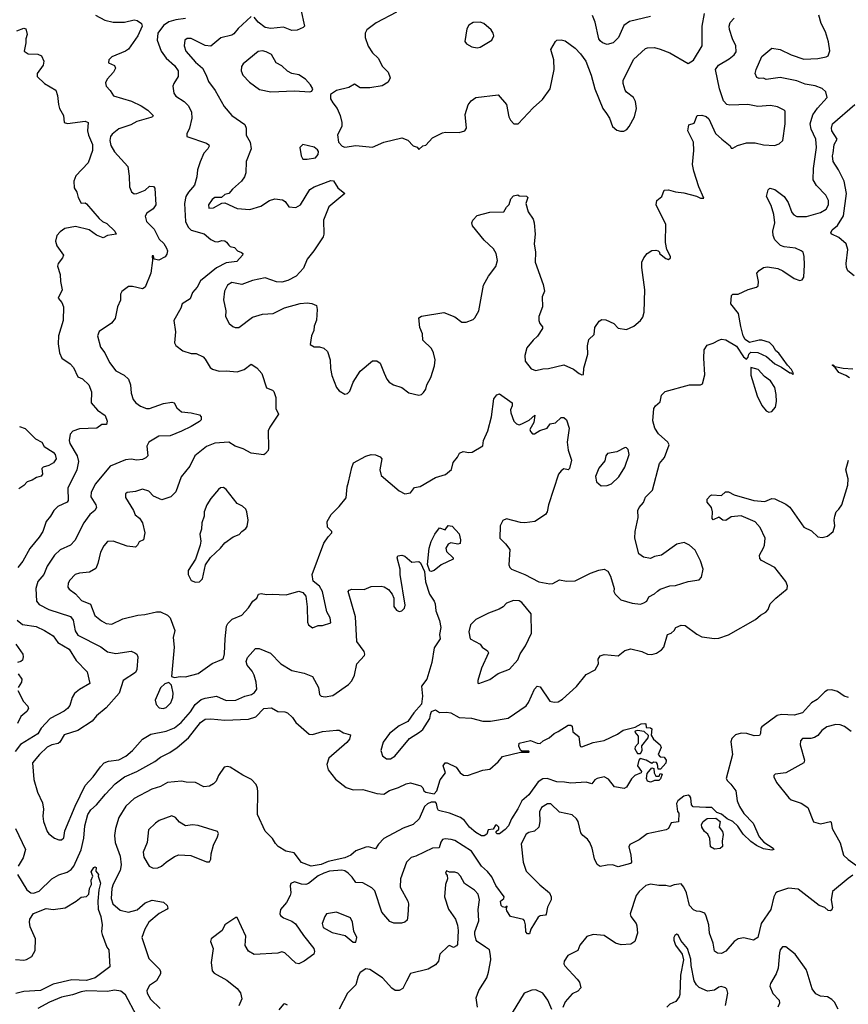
# Model space of a CAD drawing. Extents: x 2133489 to 2292442, y 756223 to 916462.
# Tile 351 of 463: x 2234306 to 2240243, y 827856 to 834912. Entities that reach past the tile are written whole.
import ezdxf

# ---------------------------------------------------------------- set-up
doc = ezdxf.new("R2010")
doc.units = 0

msp = doc.modelspace()

# ---------------------------------------------------------------- linework, layer by layer
at = {"layer": '0CON20XD'}
for points in [[(2234850, 834945), (2234915, 834907.1), (2234975, 834894), (2235055.9, 834894.1), (2235125, 834911.2), (2235147.5, 834905), (2235178.8, 834885), (2235184, 834865), (2235152.9, 834795), (2235085, 834700.8), (2235063.9, 834686.1), (2234965, 834645.7), (2234944.2, 834625), (2234941.7, 834601.7), (2234984.1, 834584.1), (2234992, 834565), (2234977.5, 834535), (2234932.5, 834485), (2234920.8, 834459.2), (2234925.8, 834435.8), (2234954.3, 834404.3), (2234977, 834367), (2235107.4, 834327.4), (2235176.2, 834295), (2235225, 834263.8), (2235261.2, 834225), (2235257.5, 834215), (2235245, 834210), (2235145, 834181.1), (2235101.5, 834158.5), (2235015, 834128.9), (2234967.7, 834092.3), (2234956.5, 834073.5), (2234952.2, 834045), (2234959.9, 834009.9), (2234984, 833964), (2235079.4, 833859.4), (2235090.4, 833790.4), (2235092.5, 833715), (2235107.3, 833677.3), (2235125, 833663.8), (2235145, 833666.2), (2235205, 833688.8), (2235235, 833718.8), (2235265, 833716.7), (2235273.3, 833705), (2235281.2, 833585), (2235262, 833555), (2235216, 833525), (2235204.3, 833504.3), (2235214.3, 833465), (2235269.8, 833409.8), (2235305, 833338.6), (2235337.8, 833307.8), (2235358, 833275), (2235366, 833255), (2235359.7, 833230.3), (2235347.3, 833212.7), (2235302.3, 833187.7), (2235270, 833195), (2235265, 833220), (2235255, 833220), (2235257, 833187), (2235245.8, 833095), (2235205.4, 832994.6), (2235185, 832983.6), (2235115, 832999.5), (2235085, 832998.5), (2235037.3, 832962.7), (2235028, 832945), (2235027.2, 832902.8), (2235006, 832855), (2234990.7, 832769.3), (2234963.9, 832736.1), (2234875, 832676.2), (2234864.3, 832645.7), (2234884.2, 832565), (2234916, 832525), (2234949.2, 832455), (2234995, 832396.2), (2235054, 832365), (2235084.6, 832334.6), (2235100, 832295), (2235105.5, 832235), (2235119.8, 832189.8), (2235136.9, 832166.9), (2235171.8, 832141.8), (2235215, 832125.6), (2235235, 832124.5), (2235335, 832160), (2235395, 832171.2), (2235412.5, 832165), (2235431.2, 832131.2), (2235465, 832100.8), (2235535, 832094), (2235595, 832080.6), (2235606.8, 832066.8), (2235605.3, 832045), (2235595, 832032.8), (2235535, 831997.1), (2235465, 831963.1), (2235385, 831930), (2235303.4, 831926.6), (2235230, 831885), (2235215.6, 831855), (2235224, 831786), (2235208.9, 831771.1), (2235185, 831760.6), (2235145, 831754.4), (2235105, 831761.1), (2235065, 831756.9), (2234955, 831711.4), (2234848.9, 831585), (2234818.1, 831525), (2234815, 831493.3), (2234852.2, 831435), (2234855.6, 831415), (2234844.6, 831395.4), (2234808.1, 831365), (2234789.8, 831340.2), (2234764.7, 831305.3), (2234700.6, 831179.4), (2234669.2, 831145), (2234595, 831113.1), (2234555.6, 831075), (2234501.8, 830995), (2234477.5, 830935), (2234434.7, 830885.3), (2234420.8, 830835), (2234426.4, 830745), (2234445, 830720.9), (2234514.3, 830684.3), (2234669.2, 830635), (2234688.3, 830608.3), (2234702.2, 830532.2), (2234721.6, 830501.6), (2234888.3, 830418.3), (2234935, 830381.1), (2234995, 830370), (2235105, 830387.1), (2235131.2, 830375), (2235144.1, 830364.1), (2235151.2, 830345), (2235145.8, 830255.8), (2235135, 830234.2), (2235047.8, 830175), (2235019.1, 830085), (2234925, 829980.8), (2234856.9, 829923.1), (2234824.3, 829885), (2234721.7, 829818.3), (2234625, 829787.1), (2234594.2, 829735), (2234581.2, 829725), (2234535, 829714.7), (2234502.3, 829697.7), (2234446.4, 829645), (2234396.9, 829585), (2234406.2, 829466.2), (2234432.9, 829375), (2234469.4, 829299.4), (2234475.6, 829255), (2234471.4, 829205), (2234475.6, 829165.6), (2234501.4, 829095), (2234515, 829077.5), (2234555, 829047.1), (2234585, 829034.2), (2234605, 829034), (2234621.7, 829048.3), (2234628.8, 829098.8), (2234703.8, 829275), (2234775.8, 829424.2), (2234832.7, 829485), (2234885, 829557.5), (2234912, 829585), (2234941.9, 829598.1), (2235015, 829608.2), (2235066, 829634), (2235114.3, 829675), (2235185, 829755.7), (2235245, 829792.5), (2235355, 829813.9), (2235415, 829836.4), (2235463.7, 829876.3), (2235528.8, 829951.2), (2235563.9, 830005), (2235605, 830039.3), (2235635, 830050), (2235715, 830063.3), (2235785, 830033.8), (2235854.1, 830034.1), (2235918.8, 830065), (2235967.5, 830075), (2235989.4, 830090.6), (2236005, 830114), (2236000.3, 830165), (2235985.2, 830215.2), (2235971.9, 830241.9), (2235935.5, 830285), (2235928.1, 830311.9), (2235938.3, 830341.7), (2235995, 830406), (2236022.5, 830405), (2236102.8, 830372.8), (2236176.1, 830296.1), (2236255, 830246.9), (2236345, 830229.2), (2236404.4, 830204.4), (2236445.8, 830125), (2236453.3, 830075), (2236465, 830063.8), (2236495, 830058), (2236550.2, 830069.8), (2236661.7, 830148.3), (2236685, 830173.1), (2236704.8, 830215.2), (2236721.3, 830295), (2236776.7, 830355), (2236779.5, 830365), (2236774.6, 830385), (2236721.3, 830455)], [(2235804.4, 833295), (2235815, 833285.8), (2235845, 833278), (2235866.7, 833255), (2235895, 833244.2), (2235904.2, 833235), (2235903.1, 833225), (2235861.7, 833178.3), (2235785, 833169.7), (2235715, 833133.6), (2235600.9, 833039.1), (2235577.1, 832995), (2235544.5, 832955.5), (2235528.3, 832911.7), (2235470, 832875), (2235460, 832845), (2235409.2, 832755), (2235421.9, 832675), (2235414.3, 832595), (2235425.7, 832575.7), (2235475, 832538.6), (2235535, 832520), (2235569.7, 832519.7), (2235620, 832495), (2235635, 832480), (2235669.7, 832419.7), (2235687.5, 832407.5), (2235735, 832392.7), (2235785, 832396), (2235865, 832387.3), (2235914.4, 832405.6), (2235965, 832442.5), (2236005, 832416.7), (2236041.2, 832375), (2236073.9, 832273.9), (2236117, 832257), (2236127, 832247), (2236140, 832205), (2236141.2, 832125), (2236160, 832085), (2236097.9, 831992.1), (2236087.1, 831965), (2236089.5, 831840.5), (2236085.7, 831824.3), (2236067.7, 831802.3), (2236055, 831793.3), (2235964.2, 831804.2), (2235906.8, 831836.8), (2235850, 831855), (2235805, 831883.8), (2235705, 831877.5), (2235645, 831852.5), (2235560, 831785), (2235525, 831712.5), (2235462.9, 831635), (2235425, 831528.8), (2235388.3, 831491.7), (2235325, 831471.2), (2235265, 831496), (2235232.2, 831532.2), (2235185, 831547.5), (2235135, 831531.4), (2235075, 831523.8), (2235063.3, 831515), (2235065, 831487.5), (2235122, 831395), (2235133, 831363), (2235165, 831340), (2235186.2, 831305), (2235202.5, 831235), (2235192.5, 831185), (2235160.7, 831169.3), (2235150, 831145), (2235135, 831132.5), (2235075, 831140), (2234975, 831174.2), (2234935, 831171.2), (2234908.5, 831141.5), (2234885, 831096.2), (2234866.2, 831013.8), (2234850.6, 830979.4), (2234805, 830951.9), (2234733.7, 830946.3), (2234704, 830935), (2234664.4, 830895), (2234654.2, 830874.2), (2234651.4, 830845), (2234660.2, 830830.2), (2234705, 830797.8), (2234749, 830749), (2234812.7, 830722.7), (2234845, 830642.9), (2234892.9, 830602.9), (2234925, 830585.4), (2234965, 830580.4), (2235045, 830616.9), (2235152.5, 830645), (2235201.3, 830648.7), (2235285, 830668.6), (2235315, 830668.1), (2235365, 830644.2), (2235384.2, 830625), (2235416.7, 830535), (2235406.4, 830485), (2235412.3, 830415), (2235393.3, 830205), (2235415, 830196.7), (2235456.1, 830203.9), (2235495, 830202.5), (2235583.6, 830226.4), (2235685, 830297.1), (2235755, 830326), (2235765, 830336.7), (2235773.6, 830366.4), (2235777.6, 830475), (2235787.9, 830565), (2235797.5, 830585), (2235827.5, 830615), (2235898, 830645), (2235945, 830696.2), (2235976.4, 830743.6), (2236005.8, 830765), (2236017.5, 830795), (2236035, 830800), (2236075, 830792.5), (2236115, 830794.5), (2236215, 830791.1), (2236305, 830815.8), (2236335, 830806), (2236355, 830780), (2236365.6, 830705), (2236368.6, 830595), (2236376.2, 830575), (2236405, 830553.3), (2236445, 830571.2), (2236475, 830571.2), (2236535, 830590), (2236530.8, 830625), (2236507.1, 830667.1), (2236476, 830815), (2236455, 830851.4), (2236408.3, 830888.3), (2236401.5, 830935), (2236485, 831161.2), (2236515, 831206.7), (2236542.5, 831235), (2236542.5, 831245), (2236512.5, 831275), (2236508.8, 831315), (2236536.7, 831365), (2236595, 831423.3), (2236644, 831485), (2236651.9, 831565), (2236661.8, 831598.2), (2236685, 831702.5), (2236698.8, 831735), (2236785.8, 831784.2), (2236825, 831796.2), (2236855, 831793.3), (2236888.3, 831778.3), (2236900, 831765), (2236886, 831685), (2236896.2, 831645), (2237024.4, 831534.4), (2237065, 831514), (2237105, 831520), (2237135, 831558.8), (2237175, 831565.7), (2237285, 831631.2), (2237357.7, 831652.3), (2237400.7, 831689.3), (2237412.1, 831737.9), (2237444.1, 831775.9), (2237456.7, 831805), (2237482.7, 831817.3), (2237525, 831810), (2237547.2, 831812.8), (2237625, 831857.5), (2237630, 831895), (2237659.2, 831965), (2237686.4, 832065), (2237702.5, 832195), (2237725, 832224.2), (2237745, 832230), (2237833.8, 832165), (2237834, 832145), (2237822.5, 832115), (2237825.7, 832095), (2237847.1, 832035), (2237865, 832014.3), (2237885, 832008.6), (2237905, 832014.3), (2237957.1, 832042.9), (2237997, 832077), (2237990, 832025), (2237962.5, 831975), (2237965, 831960), (2237980, 831945), (2237995, 831943.8), (2238033.1, 831966.9), (2238085.7, 831984.3), (2238107.5, 832015), (2238145, 832023.8), (2238185, 832060), (2238205, 832060), (2238223.3, 832045), (2238243.8, 831985), (2238229.4, 831885), (2238235.7, 831825.7), (2238259.2, 831755), (2238246.2, 831695), (2238235, 831686.7), (2238205, 831692), (2238185, 831678.8), (2238166.2, 831655), (2238094.3, 831435), (2238085.7, 831385), (2238073.8, 831365), (2237997.5, 831315), (2237925, 831306.9), (2237895, 831309.4), (2237795, 831334), (2237767.3, 831322.7), (2237749.2, 831285), (2237746.7, 831195), (2237786.4, 831156.4), (2237816.9, 831115), (2237810.5, 831005), (2237816.9, 830985), (2237830.8, 830975), (2237925.9, 830935.9), (2238025, 830884.2), (2238105, 830868.6), (2238125, 830871.4), (2238175, 830897.5), (2238225, 830889.2), (2238285, 830891.4), (2238395, 830944.3), (2238455, 830966), (2238495, 830973.3), (2238519.5, 830959.5), (2238538.8, 830925), (2238566.2, 830835), (2238563.8, 830815), (2238573.8, 830795), (2238613.9, 830753.9), (2238695, 830730), (2238755, 830724), (2238777.9, 830732.1), (2238798.8, 830745), (2238815, 830776.2), (2238855, 830798), (2238875, 830816.2), (2238895, 830831.2), (2238964.4, 830855.6), (2239005, 830857.5), (2239095, 830885.6), (2239175, 830897.5), (2239192.5, 830917.5), (2239202.9, 830975), (2239185, 831033.8), (2239145, 831110), (2239105, 831146.7), (2239067.5, 831165), (2239015, 831154.2), (2238903.8, 831075), (2238855.5, 831064.5), (2238825, 831050), (2238775, 831061.1), (2238743.5, 831085), (2238712.7, 831195), (2238716.5, 831245), (2238738.1, 831345), (2238735.5, 831395), (2238745, 831415.8), (2238775, 831451.2), (2238791.1, 831488.9), (2238839.5, 831540.5), (2238890.7, 831730.7), (2238925.6, 831775), (2238958.6, 831865), (2238950.8, 831885), (2238884.2, 831945), (2238856, 831985), (2238842.3, 832037.7), (2238850, 832125), (2238862.5, 832145), (2238896.1, 832173.9), (2238905, 832220), (2238932.3, 832247.7), (2239105, 832294.4), (2239183.9, 832296.1), (2239197.5, 832302.5), (2239214.2, 832365.8), (2239207.1, 832485), (2239211.2, 832545), (2239231.2, 832578.8), (2239275, 832593.8), (2239315, 832616.2), (2239335, 832621.2), (2239365, 832618), (2239442, 832572), (2239492.5, 832495), (2239515, 832480), (2239527, 832493), (2239530, 832515), (2239545, 832530), (2239595, 832526.7), (2239658.3, 832498.3), (2239717.5, 832445), (2239765, 832422.5), (2239825, 832380), (2239835, 832380), (2239845, 832370), (2239850, 832375), (2239837.5, 832405), (2239807, 832437), (2239745, 832522.5), (2239725, 832537.5), (2239705, 832572.5), (2239678.3, 832598.3), (2239625, 832616.2), (2239605, 832616.2), (2239535, 832597.5), (2239505, 832620), (2239490, 832645), (2239472.2, 832712.2), (2239457.1, 832805), (2239400.8, 832875), (2239405.9, 832934.1), (2239415, 832943.8), (2239455, 832944.6), (2239525, 832977.5), (2239585, 832994), (2239596.7, 833005), (2239599.2, 833035), (2239588, 833095), (2239603.8, 833115), (2239636.2, 833136.2), (2239665, 833140.8), (2239738.3, 833128.3), (2239775, 833112.9), (2239855, 833055.8), (2239895, 833043.3), (2239913, 833047), (2239923.8, 833066.2), (2239929.4, 833155), (2239927.1, 833215), (2239919.2, 833245), (2239906.3, 833256.3), (2239863.9, 833273.9), (2239783, 833283), (2239756.7, 833293.3), (2239717.1, 833335), (2239704.2, 833365), (2239702.2, 833395), (2239716.9, 833455), (2239710.5, 833515), (2239690.8, 833580.8), (2239657.5, 833645), (2239668.3, 833691.7), (2239680, 833705), (2239717.5, 833695), (2239785, 833643.8), (2239812.7, 833602.7), (2239839.8, 833529.8), (2239853, 833513), (2239875, 833500.6), (2239945, 833500.9), (2240045, 833529.5), (2240085.3, 833554.7), (2240100.9, 833585), (2240102.2, 833615), (2240082.9, 833655), (2240015, 833724), (2239992.2, 833765), (2239994.5, 833845), (2240016.6, 833995), (2240010.3, 834055), (2239976.2, 834126.2), (2239970, 834165), (2239989.4, 834230.6), (2240023.1, 834276.9), (2240092.7, 834355), (2240082.7, 834395), (2240055, 834418.8), (2240005, 834438.2), (2239935, 834449.4), (2239875, 834472.8), (2239755, 834497.1), (2239655, 834484), (2239635, 834493.3), (2239605, 834491.2), (2239588.3, 834498.3), (2239576.7, 834525), (2239584, 834555), (2239625, 834648.8), (2239695, 834706.7), (2239755, 834698), (2239835, 834660), (2239925, 834629.1), (2240025, 834632.7), (2240085, 834644.4), (2240098, 834652), (2240111.3, 834688.7), (2240102, 834752), (2240080.5, 834825), (2240048.2, 834885), (2240032.2, 834945)], [(2235495, 834921.1), (2235425, 834911), (2235375, 834895.2), (2235335, 834869.1), (2235296.2, 834815), (2235291.3, 834765), (2235319.4, 834685), (2235355, 834636.9), (2235414.1, 834584.1), (2235440.6, 834545), (2235442.2, 834505), (2235410, 834455), (2235404, 834435), (2235410.8, 834385), (2235425, 834362.5), (2235483.3, 834325), (2235515.8, 834295), (2235537.9, 834247.9), (2235538.8, 834205), (2235523.3, 834135), (2235503.6, 834093.6), (2235503.3, 834075), (2235645, 834026.2), (2235660, 834015), (2235663.3, 834005), (2235653.8, 833985), (2235624.3, 833955), (2235598, 833892), (2235579.6, 833835), (2235575.4, 833785), (2235558.9, 833725), (2235514.4, 833675), (2235496.5, 833645), (2235487.3, 833595), (2235494.5, 833464.5), (2235512.9, 833425), (2235535, 833404.4), (2235626.7, 833376.7), (2235675, 833336.7), (2235705, 833322.2), (2235725, 833320), (2235755, 833330), (2235775, 833327.1), (2235788.5, 833318.5), (2235804.4, 833295)], [(2235965, 834934.3), (2235870.6, 834849.4), (2235840, 834810), (2235825, 834800.9), (2235748, 834782), (2235675, 834720.8), (2235635, 834725.8), (2235535, 834776.7), (2235505, 834776.9), (2235488, 834765), (2235483.3, 834725), (2235495.6, 834685), (2235565, 834608.1), (2235614.6, 834564.6), (2235643.1, 834515), (2235658, 834468), (2235705.3, 834405.3), (2235770.2, 834290.2), (2235825.3, 834225.3), (2235919.8, 834159.8), (2235929.4, 834135), (2235928.1, 834085), (2235957.1, 834035), (2235963.5, 833985), (2235929.4, 833895), (2235926.2, 833815), (2235917.5, 833785), (2235895, 833754), (2235831.7, 833698.3), (2235805, 833666.7), (2235775, 833660), (2235752, 833638), (2235705, 833637.5), (2235685, 833622), (2235658, 833585), (2235661.9, 833561.9), (2235695, 833563.1), (2235755, 833597.5), (2235775, 833600), (2235865, 833558.8), (2235955, 833552.5), (2236034.6, 833575.4), (2236095, 833615.5), (2236135, 833627.3), (2236190, 833620), (2236207.6, 833607.6), (2236235, 833570.8), (2236285, 833564.6), (2236317.9, 833585), (2236385, 833695.6), (2236415, 833714.4), (2236535, 833760), (2236555, 833755.8), (2236586.1, 833706.1), (2236636.7, 833665), (2236520.6, 833569.4), (2236483.9, 833475), (2236484.4, 833375), (2236479.4, 833355), (2236414.6, 833255.4), (2236366.2, 833195), (2236339.8, 833130.2), (2236286.9, 833073.1), (2236226.9, 833043.1), (2236185, 833031.5), (2236145, 833033.1), (2236065, 833061.9), (2235975, 833043.1), (2235896.4, 833013.6), (2235825, 833028.6), (2235795, 833010), (2235773.6, 832965), (2235765.6, 832905), (2235783.6, 832826.4), (2235781.2, 832785), (2235807.5, 832735), (2235832.5, 832712.5), (2235850, 832705), (2235875, 832705.8), (2235975, 832778.9), (2236045, 832801.9), (2236122.5, 832805), (2236202.4, 832847.6), (2236315, 832876.9), (2236365, 832882.9), (2236398.3, 832878.3), (2236433, 832863), (2236437.5, 832835), (2236431.7, 832758.3), (2236416.7, 832715), (2236413.5, 832685), (2236396.9, 832645), (2236388, 832585), (2236415, 832568), (2236455, 832567.1), (2236485, 832558.6), (2236510.8, 832535), (2236530.8, 832475), (2236533, 832413), (2236543, 832363), (2236576.4, 832276.4), (2236595, 832252.5), (2236635, 832227.5), (2236655, 832232.5), (2236670.7, 832249.3), (2236696.4, 832313.6), (2236745, 832393.3), (2236835, 832466.7), (2236865, 832467.5), (2236889.3, 832449.3), (2236918, 832378), (2236935.8, 832335.8), (2236954.4, 832314.4), (2236985, 832294), (2237045, 832276.2), (2237095, 832237.1), (2237165, 832221.2), (2237185, 832226.7), (2237199.7, 832240.3), (2237216.8, 832263.2), (2237224.4, 832295), (2237251.4, 832348.6), (2237278.2, 832431.8), (2237282.1, 832475), (2237270.5, 832525), (2237256.2, 832556.2), (2237195.7, 832615), (2237191.1, 832661.1), (2237172.5, 832705), (2237166.7, 832775), (2237183.9, 832786.1), (2237345, 832813.3), (2237423.4, 832783.4), (2237475, 832742.9), (2237505, 832743.8), (2237555, 832764.2), (2237567.1, 832775), (2237595.9, 832825.9), (2237629.8, 833010.2), (2237665, 833074), (2237716.5, 833143.5), (2237730.8, 833185), (2237720.8, 833235), (2237700.3, 833270.3), (2237635, 833332.5), (2237551.2, 833435), (2237546.7, 833455), (2237553.3, 833475), (2237585, 833507.5), (2237675, 833532.5), (2237776.1, 833533.9), (2237795, 833567.5), (2237813.6, 833586.4), (2237825, 833627.5), (2237845, 833650), (2237875, 833657.5), (2237885, 833650), (2237937, 833647), (2237947, 833637), (2237932.5, 833595), (2237948.8, 833535), (2237985, 833481.2), (2237992.2, 833455), (2237998.6, 833375), (2237993.3, 833305), (2238002.5, 833245), (2238000, 833175), (2238057.5, 833015), (2238066, 832965), (2238050.8, 832925), (2238052, 832855), (2238026.7, 832785), (2238026.7, 832755), (2238033.3, 832735), (2238051.7, 832711.7), (2238051.7, 832698.3), (2238015.7, 832644.3), (2237985, 832616.2), (2237940, 832560), (2237924.3, 832505), (2237927.5, 832465), (2237969.7, 832409.7), (2238005, 832398.6), (2238055, 832410.6), (2238095, 832411.4), (2238205, 832438), (2238275, 832406.7), (2238315, 832376.7), (2238335, 832367.5), (2238345, 832370), (2238348.8, 832415), (2238378, 832515), (2238374.1, 832574.1), (2238385, 832620), (2238422.5, 832655), (2238426.7, 832705), (2238458.3, 832751.7), (2238477, 832763), (2238505, 832760), (2238562.5, 832735), (2238595, 832702), (2238655, 832692), (2238706.2, 832715), (2238753.3, 832755), (2238771.2, 832778.8), (2238780, 832815), (2238785.7, 832975), (2238763.8, 833135), (2238763.6, 833173.6), (2238777.5, 833205), (2238802.5, 833235), (2238835, 833257.5), (2238865, 833260), (2238880, 833255), (2238890, 833245), (2238890, 833235), (2238935, 833200), (2238955, 833192.5), (2238970, 833205), (2238970, 833215), (2238942.5, 833265), (2238933.3, 833315), (2238935.7, 833445), (2238866.7, 833585), (2238872.5, 833615), (2238907.5, 833645), (2238925, 833690), (2238955, 833692.5), (2239005, 833678.8), (2239065, 833671.2), (2239155, 833646.7), (2239185, 833632.5), (2239207.5, 833632.5), (2239172.7, 833712.7), (2239135.6, 833825), (2239127.8, 833875), (2239136.5, 833975), (2239133.3, 834035), (2239093.3, 834115), (2239101.7, 834158.3), (2239139.3, 834170.7), (2239160, 834225), (2239193.6, 834226.4), (2239225, 834217.5), (2239245, 834200), (2239291.4, 834095), (2239336.5, 834056.5), (2239397.7, 834007.7), (2239405, 833990), (2239415, 833990), (2239449.1, 834010.9), (2239515, 834030), (2239575, 834029.5), (2239635.6, 834014.4), (2239715, 834010), (2239748.3, 834021.7), (2239774, 834045), (2239792, 834165), (2239791.2, 834255), (2239784.1, 834264.1), (2239735, 834288), (2239685, 834295.6), (2239595, 834288.5), (2239523.6, 834303.6), (2239395, 834298.2), (2239373.1, 834305), (2239350.1, 834330.1), (2239320.8, 834415), (2239291.2, 834555), (2239313.1, 834586.9), (2239389.7, 834630.3), (2239425, 834660), (2239438.8, 834681.2), (2239437.9, 834725), (2239413.3, 834775), (2239391.3, 834841.3), (2239388.9, 834865), (2239397.6, 834892.4), (2239425, 834921.5)], [(2236321.2, 834985), (2236346, 834865), (2236336.7, 834855), (2236293.6, 834836.4), (2236255, 834834.4), (2236195, 834858.2), (2236105, 834849.6), (2236065, 834856.2), (2236015, 834893.5), (2235985, 834929.4)], [(2237006.2, 834965), (2236860.6, 834889.4), (2236792.1, 834837.9), (2236782.5, 834815), (2236782.5, 834785), (2236802, 834722), (2236833, 834673), (2236874, 834635), (2236905, 834576.7), (2236945.8, 834535.8), (2236960, 834495), (2236946.7, 834465), (2236902.7, 834437.3), (2236815, 834422.9), (2236745, 834424.2), (2236705, 834448.8), (2236665, 834426), (2236575, 834403.8), (2236533.3, 834375), (2236533.8, 834345), (2236548.8, 834315), (2236580, 834275), (2236601.2, 834225), (2236613.8, 834175), (2236613.8, 834145), (2236584.1, 834085.9), (2236591.2, 834035), (2236615.9, 834005.9), (2236635, 833998.8), (2236715, 834009.5), (2236835, 833998.6), (2236915, 834034), (2237045, 834064), (2237087.2, 834047.2), (2237125, 834007.5), (2237155, 833997.5), (2237165, 833982.5), (2237195, 834006.7), (2237215, 834013.3), (2237265, 834065.8), (2237335, 834100), (2237356.1, 834106.1), (2237455, 834103.8), (2237496.2, 834115), (2237507.1, 834135), (2237497.8, 834232.2), (2237519.7, 834300.3), (2237540.3, 834329.7), (2237575, 834354), (2237735, 834373.3), (2237794.2, 834304.2), (2237811.1, 834215), (2237822, 834192), (2237847.5, 834165), (2237876.7, 834165), (2237985, 834279.2), (2238051.4, 834338.6), (2238108, 834415), (2238135.6, 834555), (2238133, 834623), (2238110.9, 834699.1), (2238144.1, 834755.9), (2238155.9, 834764.1), (2238185, 834768), (2238215, 834760), (2238285, 834706.7), (2238325, 834666.7), (2238363.8, 834615), (2238402, 834515), (2238426.7, 834415), (2238483.3, 834275), (2238511.7, 834238.3), (2238531.2, 834205), (2238553.8, 834145), (2238585, 834120), (2238611.7, 834111.7), (2238635, 834113.3), (2238656.7, 834125), (2238674.1, 834145.9), (2238711.2, 834215), (2238725.8, 834275.8), (2238717.5, 834325), (2238705, 834353.8), (2238655, 834392.5), (2238645, 834406.7), (2238629.4, 834455), (2238630, 834475), (2238705, 834625.8), (2238790, 834705), (2238805, 834710.6), (2238855, 834711.4), (2238895, 834700), (2238965, 834673.3), (2239095, 834598.8), (2239135, 834622), (2239195.6, 834725), (2239195.8, 834865), (2239214, 834955)], [(2238825, 834934.6), (2238675, 834899.6), (2238635, 834869.4), (2238595.8, 834785), (2238557.5, 834745), (2238515, 834733.8), (2238482.5, 834745), (2238465, 834760), (2238456.2, 834775), (2238429.5, 834895), (2238410.9, 834940.9)], [(2234285, 834830.8), (2234335, 834851.2), (2234350, 834845), (2234360, 834805), (2234350, 834775), (2234350, 834745), (2234337.5, 834685), (2234365.8, 834665.8), (2234435, 834664), (2234462.3, 834652.3), (2234477.5, 834615), (2234474, 834585), (2234430, 834525), (2234430, 834505), (2234482.5, 834455), (2234565, 834407.5), (2234577.7, 834367.7), (2234583.1, 834303.1), (2234590.8, 834275), (2234620, 834225), (2234625, 834173.8), (2234648, 834168), (2234775, 834185.6), (2234797.5, 834175), (2234791.1, 834115), (2234797.8, 834085), (2234827.8, 834017.8), (2234826.9, 833973.1), (2234797.3, 833885), (2234707, 833793), (2234693.3, 833755), (2234695, 833707.5), (2234715.8, 833675), (2234725, 833637.5), (2234745, 833596.7), (2234775, 833598), (2234785, 833591.2), (2234875, 833486.2), (2234900, 833465), (2234930.5, 833450.5), (2234987.5, 833395), (2234996.7, 833375), (2234935, 833366.2), (2234905, 833348.8), (2234855, 833367.5), (2234803.3, 833405), (2234705, 833430.6), (2234630, 833415), (2234595, 833390.6), (2234572.7, 833365), (2234562.1, 833325), (2234570.8, 833290.8), (2234618.5, 833225), (2234613.1, 833205), (2234581.4, 833165), (2234576, 833145), (2234596.6, 833086.6), (2234599.2, 833035), (2234611.2, 832975), (2234582.5, 832915), (2234608.8, 832885), (2234620, 832855), (2234616.9, 832755), (2234584.3, 832645), (2234582.3, 832587.7), (2234590.8, 832525), (2234608.8, 832485), (2234666.7, 832445), (2234690.3, 832420.3), (2234723.4, 832353.4), (2234755, 832338), (2234800, 832295), (2234820, 832245), (2234817.5, 832165), (2234863.6, 832113.6), (2234918.8, 832075), (2234932.5, 832035), (2234928.3, 832011.7), (2234895, 832010), (2234857.5, 831985), (2234735, 831978.6), (2234687.3, 831962.7), (2234667.5, 831942.5), (2234659.6, 831895), (2234664.1, 831875), (2234718.2, 831785), (2234727.3, 831745), (2234715.3, 831685), (2234650.3, 831555), (2234652.5, 831465), (2234645, 831453.6), (2234577.9, 831422.1), (2234549.4, 831395), (2234526.6, 831353.4), (2234494.3, 831315), (2234471.1, 831245), (2234445, 831204.3), (2234377.4, 831122.6), (2234328.1, 831031.9), (2234291.9, 830985)], [(2237585, 834710), (2237605, 834713.8), (2237688.8, 834765), (2237703.8, 834795), (2237698.8, 834815), (2237685, 834840), (2237632.5, 834885), (2237605, 834894), (2237555, 834891.2), (2237525, 834871.2), (2237510.6, 834845), (2237496, 834755), (2237508.3, 834738.3), (2237545, 834718), (2237585, 834710)], [(2236385, 834394), (2236399.5, 834400.5), (2236406, 834415), (2236389.2, 834445), (2236354.2, 834484.2), (2236305, 834515.8), (2236255, 834526), (2236225, 834542), (2236185, 834580), (2236143.4, 834603.4), (2236111.2, 834661.2), (2236072.1, 834682.1), (2236045, 834688.6), (2236015, 834682.5), (2235906.2, 834595), (2235894, 834575), (2235892.5, 834545), (2235905, 834513.3), (2235953.2, 834463.2), (2236025, 834412), (2236104.2, 834394.2), (2236275, 834402.9), (2236385, 834394)], [(2240285, 833076.7), (2240240.8, 833110.8), (2240230.5, 833135), (2240227.8, 833165), (2240240, 833265), (2240227.1, 833305), (2240175, 833351.4), (2240125, 833374.3), (2240118.8, 833385), (2240128, 833405), (2240165, 833437.8), (2240209.7, 833505), (2240231.2, 833665), (2240214, 833754), (2240173.3, 833835), (2240134.5, 833895), (2240130, 833935), (2240134.1, 833955.9), (2240141.7, 834018.3), (2240163.3, 834055), (2240124.4, 834115), (2240122, 834135), (2240131.2, 834165), (2240291.4, 834305)], [(2236365, 833912.5), (2236425, 833921.2), (2236443.8, 833945), (2236446.4, 833966.4), (2236439.3, 833979.3), (2236415, 833997.5), (2236335, 834017.5), (2236312.5, 833995), (2236323.3, 833935), (2236335, 833912.5), (2236365, 833912.5)], [(2239675, 832098.8), (2239695, 832103.3), (2239720.8, 832135), (2239729.4, 832175), (2239727.1, 832225), (2239715.8, 832275), (2239685, 832323.8), (2239643.3, 832355), (2239597.5, 832405), (2239545, 832420), (2239544.2, 832365), (2239589.4, 832215), (2239625, 832146), (2239655, 832108.8), (2239675, 832098.8)], [(2240251.1, 832345), (2240225, 832362.9), (2240175, 832383.3), (2240149.3, 832419.3), (2240127.5, 832435), (2240135, 832438.8), (2240146.7, 832426.7), (2240205.5, 832415.5), (2240275, 832408.9)], [(2234305, 831997.5), (2234345, 831982.5), (2234418.8, 831908.8), (2234463.3, 831885), (2234482, 831852), (2234545, 831812), (2234560.8, 831795), (2234566, 831765), (2234547.5, 831735), (2234515, 831716.7), (2234473.9, 831706.1), (2234463.3, 831695), (2234468.8, 831655), (2234458.8, 831641.2), (2234425, 831630), (2234395, 831610.6), (2234359.2, 831600.8), (2234335, 831574.2), (2234300.3, 831549.7)], [(2238471.7, 831571.7), (2238515, 831573.3), (2238545.8, 831585), (2238599.2, 831635), (2238642.5, 831705), (2238674.2, 831795), (2238665, 831832.5), (2238653.6, 831843.6), (2238645, 831846.7), (2238585, 831815.6), (2238518.3, 831801.7), (2238506.2, 831785), (2238499.7, 831750.3), (2238455, 831698.8), (2238432.6, 831637.4), (2238439.1, 831599.1), (2238471.7, 831571.7)], [(2236721.3, 830455), (2236711.5, 830631.5), (2236658.8, 830815), (2236665.8, 830824.2), (2236685, 830830), (2236775, 830828), (2236825, 830849.2), (2236895, 830851.4), (2236916.4, 830846.4), (2236949.3, 830829.3), (2236975.8, 830795), (2236985.7, 830765.7), (2236987.5, 830707.5), (2237005, 830680), (2237025, 830671.2), (2237045, 830676.2), (2237064, 830695), (2237066.9, 830715), (2237032.2, 830935), (2237032.9, 830975), (2237010, 831055), (2237015, 831070), (2237045, 831073.3), (2237065, 831068), (2237115, 831023.3), (2237165, 831028.8), (2237178.8, 831018.8), (2237207.2, 830957.2), (2237213.4, 830883.4), (2237242, 830795), (2237276.9, 830745), (2237283.3, 830725), (2237287.5, 830675), (2237313.1, 830605), (2237322.9, 830555), (2237313.8, 830505), (2237318.8, 830475), (2237275, 830410), (2237260, 830305), (2237222.5, 830185), (2237184.4, 830135), (2237191.4, 830065), (2237185, 830007.5), (2237130, 829945), (2237087.7, 829882.3), (2237025, 829850.6), (2236954.7, 829795.3), (2236910.6, 829735), (2236894.2, 829675), (2236905.6, 829635.6), (2236934.4, 829614.4), (2236962.5, 829615), (2236995, 829633.1), (2237098.3, 829761.7), (2237171.4, 829805), (2237194.4, 829825), (2237244.4, 829905), (2237248.3, 829931.7), (2237255.6, 829954.4), (2237285, 829966.2), (2237315, 829946.2), (2237365, 829950), (2237395, 829945.4), (2237455, 829910.9), (2237544.2, 829905.8), (2237625, 829885.6), (2237680, 829885), (2237805, 829907.1), (2237934.4, 829995), (2237950.9, 830019.1), (2237994.4, 830115), (2238015, 830135.6), (2238035, 830131.2), (2238105, 830027.5), (2238135, 830020), (2238165, 830023.8), (2238195, 830042.3), (2238295, 830133.3), (2238365, 830220), (2238428.3, 830251.7), (2238453.8, 830295), (2238451.7, 830328.3), (2238465, 830352.5), (2238495, 830363.3), (2238595, 830352.5), (2238641.7, 830391.7), (2238685, 830404), (2238765, 830382.9), (2238805.5, 830365.5), (2238836.4, 830363.6), (2238868.9, 830371.1), (2238905.8, 830395), (2238921.4, 830415), (2238947.5, 830505), (2238975, 830516.2), (2238995.9, 830534.1), (2239007.5, 830555), (2239045, 830573.8), (2239075, 830570), (2239157.8, 830507.8), (2239195, 830490), (2239285, 830476.9), (2239315, 830480), (2239385.4, 830504.6), (2239577.4, 830612.6), (2239615, 830644.2), (2239653.3, 830665), (2239668.8, 830685), (2239682.5, 830725), (2239723, 830767), (2239805, 830832.5), (2239807.5, 830855), (2239796.7, 830885), (2239716.2, 830985), (2239622.5, 831035), (2239609.3, 831049.3), (2239607.5, 831075), (2239635, 831127.5), (2239643.3, 831145), (2239646.7, 831195), (2239612.3, 831272.3), (2239575, 831313.8), (2239475, 831356.2), (2239405, 831348.8), (2239365, 831322), (2239344.1, 831324.1), (2239315, 831346.7), (2239275, 831327.5), (2239267, 831337), (2239270, 831385), (2239263.3, 831415), (2239232.5, 831455), (2239232.5, 831475), (2239255, 831502.5), (2239265, 831507.5), (2239335, 831502.5), (2239362.5, 831527.5), (2239385, 831527.5), (2239426.2, 831506.2), (2239566.7, 831466.7), (2239645, 831459.2), (2239695, 831480), (2239717.3, 831477.3), (2239795, 831440.8), (2239825, 831419.2), (2239924.6, 831274.6), (2239978.9, 831248.9), (2240025, 831206.9), (2240055, 831200), (2240095, 831210), (2240135.7, 831245), (2240147.5, 831285), (2240142, 831325), (2240145.8, 831355), (2240157.1, 831385), (2240175.6, 831405), (2240197.5, 831435), (2240239.5, 831575), (2240241.7, 831621.7), (2240225.5, 831685), (2240245.8, 831755)], [(2235565, 830881.2), (2235595, 830882.5), (2235616.7, 830905), (2235636.7, 831005), (2235672.3, 831057.7), (2235743.8, 831125), (2235775, 831163.3), (2235834.3, 831205.7), (2235877.3, 831222.7), (2235896.7, 831245), (2235925.7, 831264.3), (2235935, 831280), (2235943.3, 831325), (2235933.8, 831385), (2235925, 831403.3), (2235903.3, 831425), (2235863.3, 831445), (2235785, 831543.8), (2235765, 831558.8), (2235745, 831556.2), (2235731.2, 831545), (2235675, 831480), (2235647.5, 831435), (2235628, 831385), (2235628, 831355), (2235610.8, 831305), (2235608.3, 831261.7), (2235596.7, 831225), (2235603.3, 831175), (2235598.8, 831145), (2235566.2, 831045), (2235513.3, 830965), (2235513.8, 830935), (2235535, 830893.3), (2235565, 830881.2)], [(2237255, 830956.9), (2237245, 830960.8), (2237226.9, 831006.9), (2237240.9, 831125), (2237255, 831173.3), (2237281.4, 831225), (2237315, 831270), (2237355, 831256.7), (2237375, 831287.5), (2237405, 831283.3), (2237455, 831227.5), (2237463.3, 831185), (2237461.7, 831158.3), (2237445, 831152.5), (2237395, 831162), (2237375, 831154), (2237360, 831125), (2237365, 831100), (2237412.5, 831055), (2237412.5, 831045), (2237325, 831004.4), (2237275, 830963.3), (2237255, 830956.9)], [(2237595, 830153.8), (2237675, 830182.9), (2237735, 830227.1), (2237815, 830258), (2237875.4, 830324.6), (2237892.7, 830367.3), (2237930, 830425), (2237974.2, 830515), (2237972, 830655), (2237904.1, 830734.1), (2237885, 830746), (2237845, 830750), (2237795, 830731.2), (2237770, 830705), (2237742.4, 830687.6), (2237665, 830658.6), (2237575, 830612.9), (2237535, 830576), (2237523.1, 830525), (2237533.8, 830475), (2237605.8, 830435.8), (2237620, 830415), (2237658.3, 830388.3), (2237664, 830375), (2237615.6, 830265), (2237588.8, 830175), (2237587.5, 830157.5), (2237595, 830153.8)], [(2234287.4, 830607.4), (2234325, 830576.9), (2234423.2, 830563.2), (2234483.1, 830535), (2234545, 830495.6), (2234579.5, 830449.5), (2234661.1, 830401.1), (2234709.5, 830319.5), (2234789.3, 830239.3), (2234808.8, 830155), (2234735, 830111.9), (2234697.6, 830082.4), (2234682.5, 830055), (2234665, 829998), (2234647.1, 829975), (2234623.3, 829956.7), (2234524.5, 829905), (2234459.5, 829835), (2234435, 829794.5), (2234312.4, 829717.6), (2234273.6, 829666.4)], [(2234277.6, 830437.6), (2234328, 830365), (2234331.2, 830345), (2234325, 830322.5), (2234315, 830312.5), (2234290, 830305)], [(2234293.8, 830225), (2234321.2, 830185), (2234318.8, 830165), (2234295.8, 830125)], [(2235334.2, 829975.8), (2235355, 829982.9), (2235389.4, 830015), (2235403.3, 830055), (2235404.4, 830085), (2235393.8, 830143.8), (2235375, 830162.5), (2235345, 830151.2), (2235315, 830123.8), (2235276.9, 830035), (2235284.4, 830005), (2235305, 829981.4), (2235334.2, 829975.8)], [(2234291.2, 830105), (2234332, 830025), (2234363.4, 829993.4), (2234369.4, 829975), (2234356.9, 829955), (2234315, 829918), (2234290.9, 829869.1)], [(2240245, 830053.3), (2240215, 830063.5), (2240165, 830096.2), (2240125, 830108.8), (2240095, 830106.8), (2240075, 830095.4), (2240020.5, 830039.5), (2239980, 830015), (2239915, 829945.4), (2239855, 829927.2), (2239765, 829932.2), (2239733.1, 829925), (2239624.4, 829845), (2239616.9, 829835), (2239614.2, 829795.8), (2239606.9, 829783.1), (2239569.7, 829780.3)], [(2234919.4, 829360.6), (2234989.5, 829435), (2235057.5, 829485), (2235145, 829523.7), (2235274.8, 829595.2), (2235315, 829627.1), (2235380.5, 829659.5), (2235433.4, 829696.6), (2235515.5, 829765), (2235600.9, 829875), (2235635, 829898.2), (2235675, 829902.5), (2235775, 829891.8), (2235945, 829899.7), (2235998.6, 829915), (2236055, 829975.5), (2236110.8, 829980.8), (2236155, 829952.9), (2236205, 829952), (2236225, 829944), (2236260.2, 829910.2), (2236284.4, 829875), (2236381.1, 829791.1), (2236405, 829789.6), (2236475, 829811.5), (2236575, 829821.4), (2236595, 829819.2), (2236625, 829801.4), (2236676, 829786), (2236668.1, 829755), (2236649.2, 829730.8), (2236520.6, 829619.4), (2236506.5, 829575), (2236515.5, 829535), (2236568.1, 829468.1), (2236645, 829409.4), (2236695, 829392.2), (2236765, 829394), (2236865, 829367.1), (2236915, 829362.5), (2236955, 829389.1), (2237021.2, 829408.8), (2237075, 829435.7), (2237105, 829442), (2237181.2, 829421.2), (2237195, 829406.7), (2237202.5, 829385), (2237216.2, 829375), (2237275, 829364.8), (2237295.4, 829385), (2237319.2, 829465), (2237356.2, 829515), (2237341.2, 829565), (2237355, 829586), (2237370, 829585), (2237434.1, 829554.1), (2237462.5, 829515), (2237485, 829497.1), (2237514.4, 829495.6), (2237625, 829532.5), (2237675, 829540), (2237735, 829594), (2237765, 829631.2), (2237895, 829662.5), (2237957, 829663), (2237955, 829670), (2237905, 829670), (2237895, 829677.5), (2237882.5, 829705), (2237885, 829726), (2237965, 829746.9), (2238015, 829726), (2238035, 829723.8), (2238055.9, 829744.1), (2238100, 829765), (2238135, 829797.5), (2238165, 829810), (2238235, 829856), (2238255, 829856.7), (2238265, 829850), (2238268.3, 829808.3), (2238312.5, 829775), (2238320, 829715), (2238324.2, 829704.2), (2238335, 829701.2), (2238415, 829731.4), (2238494.6, 829745.4), (2238588.8, 829791.2), (2238629.3, 829820.7), (2238715, 829842), (2238760, 829865), (2238785, 829868.8), (2238792.5, 829865), (2238795, 829840), (2238827, 829837), (2238835, 829830), (2238830, 829785), (2238847.5, 829755), (2238895.8, 829715.8), (2238902.5, 829695), (2238880, 829645), (2238895, 829630), (2238925, 829627.5), (2238937.5, 829605), (2238937, 829583), (2238898.3, 829541.7), (2238881.7, 829541.7), (2238877, 829577), (2238868.3, 829588.3), (2238848.3, 829591.7), (2238835, 829582.5), (2238795.9, 829605.9), (2238753, 829617), (2238742.5, 829605), (2238733.3, 829565), (2238762.5, 829525), (2238760, 829515), (2238714.3, 829495.7), (2238688.8, 829471.2), (2238655, 829411.2), (2238637, 829403), (2238568.8, 829415), (2238525, 829470), (2238495, 829485.6), (2238445, 829474.3), (2238426.8, 829463.2), (2238405, 829436.7), (2238365, 829448), (2238255, 829440), (2238208.8, 829448.8), (2238155, 829450), (2238085, 829473.1), (2238055, 829472.2), (2238020, 829450), (2237955, 829357.5), (2237903.1, 829315), (2237875, 829256), (2237830, 829185), (2237808.9, 829135), (2237785, 829108), (2237745, 829077.5), (2237728.3, 829078.3), (2237720, 829085), (2237720, 829095), (2237738, 829112), (2237738, 829125), (2237725, 829140), (2237715, 829138.8), (2237698.3, 829111.7), (2237662.5, 829105), (2237652.5, 829075), (2237635, 829063.8), (2237615, 829064.2), (2237575, 829085.8), (2237529.4, 829125), (2237494, 829174), (2237465, 829195.6), (2237385.8, 829225.8), (2237308, 829245), (2237298.8, 829258.8), (2237293.6, 829295), (2237285.6, 829305), (2237253.8, 829305), (2237227, 829293), (2237206.7, 829273.3), (2237167.5, 829185), (2237126.2, 829143.8), (2237053.1, 829116.9), (2236914, 829045), (2236876.6, 829003.4), (2236855, 828968.8), (2236805, 828984.3), (2236785, 828981.9), (2236715, 828955.6), (2236677.5, 828925), (2236634.8, 828905.2), (2236515, 828878.8), (2236465, 828858), (2236395, 828846), (2236325, 828872.7), (2236271.7, 828941.7), (2236212.1, 828952.1), (2236157.6, 828987.6), (2236137.8, 829007.8), (2236117.8, 829045), (2236065.4, 829095.4), (2236008.9, 829215), (2236012.7, 829377.3), (2236010.4, 829405), (2235999.9, 829429.9), (2235967.5, 829467.5), (2235905, 829496.7), (2235815, 829554.3), (2235795, 829559.4), (2235770, 829555), (2235730.4, 829495), (2235714.5, 829455), (2235695, 829435.6), (2235665, 829418.5), (2235625, 829414.4), (2235565, 829444.6), (2235498.3, 829448.3), (2235465, 829455.5), (2235364, 829446), (2235314, 829416), (2235253.1, 829396.9), (2235125, 829330.9), (2235065.4, 829275), (2235016, 829194), (2234991.2, 829115), (2234985.9, 829065), (2234988.8, 829015), (2235026.2, 828916.2), (2235033.1, 828855), (2235024.7, 828815), (2234975, 828715.6), (2234965.7, 828685), (2234960.8, 828615), (2234973.1, 828575), (2235025, 828530.9), (2235085, 828515.4), (2235148.1, 828531.9), (2235205, 828582), (2235255, 828602), (2235337.3, 828587.3), (2235363.3, 828565), (2235367.5, 828545), (2235363, 828537), (2235305, 828506.7), (2235231.1, 828445), (2235201.8, 828395), (2235180.9, 828335), (2235231.8, 828185), (2235306.8, 828106.8), (2235315, 828090), (2235313.8, 828075), (2235285.7, 828025), (2235235, 827990), (2235217.1, 827955), (2235219.1, 827935), (2235242.3, 827892.3), (2235312.5, 827825)], [(2240265, 829810), (2240215.4, 829845.4), (2240185, 829858.6), (2240155, 829861.4), (2240088.8, 829845), (2240053.1, 829816.9), (2240025, 829781.4), (2240002.3, 829767.7), (2239975, 829759.5), (2239915, 829760), (2239900, 829745), (2239898.1, 829715), (2239930, 829605), (2239924.2, 829585), (2239795, 829515.6), (2239720, 829505), (2239710, 829495), (2239710, 829485), (2239728.8, 829445), (2239816.2, 829335), (2239835, 829320), (2239905, 829296), (2239953.8, 829265), (2239994.4, 829164.4), (2240045, 829148.6), (2240115, 829166), (2240120.5, 829160.5), (2240127.5, 829115), (2240185, 829013.3), (2240210, 828925), (2240243, 828893), (2240318.7, 828838.7)], [(2239569.7, 829780.3), (2239515.4, 829795.4), (2239475, 829798.2), (2239435, 829786.9), (2239409.1, 829760.9), (2239402.3, 829737.7), (2239414.2, 829645), (2239368.6, 829475), (2239376.6, 829456.6), (2239402.7, 829432.7), (2239436.4, 829385), (2239446.5, 829315), (2239463.4, 829273.4), (2239495, 829223.8), (2239561.2, 829155), (2239604.2, 829055), (2239638.7, 829018.7), (2239706.2, 828975), (2239710, 828965), (2239695, 828959.2), (2239635, 828970.6), (2239585, 828994.5), (2239545, 829022.7), (2239489.5, 829075), (2239452.3, 829132.3), (2239415.3, 829165.3), (2239375, 829185.6), (2239335, 829217.5), (2239300.6, 829230.6), (2239266, 829265), (2239222.5, 829265), (2239131.2, 829271.2), (2239119.4, 829285), (2239114.2, 829335), (2239107.4, 829347.4), (2239095, 829354.2), (2239065, 829348), (2239022.5, 829315), (2239012.5, 829295), (2239018.3, 829238.3), (2239030, 829225), (2239026.4, 829163.6), (2238975, 829156.7), (2238954.2, 829115.8), (2238937.5, 829105), (2238802, 829078), (2238744.6, 829035.4), (2238678.3, 829001.7), (2238670.8, 828985), (2238685.7, 828925), (2238690, 828875), (2238682.5, 828865), (2238595, 828841.4), (2238554.1, 828854.1), (2238515, 828854), (2238465, 828844), (2238445, 828858.8), (2238425, 828898.8), (2238408.7, 828975), (2238391.5, 829015), (2238375, 829038.9), (2238340.9, 829065), (2238326.8, 829085), (2238306.5, 829165), (2238294.7, 829185), (2238265, 829212.7), (2238173.4, 829233.4), (2238111.5, 829291.5), (2238087.9, 829292.1), (2238044, 829265), (2238031.4, 829235), (2238031.9, 829165), (2238025.6, 829125), (2237995, 829097.1), (2237953.6, 829086.4), (2237935.4, 829074.6), (2237900, 829005), (2237913.5, 828875), (2237935, 828810), (2238032, 828712), (2238103.3, 828655), (2238113.8, 828625), (2238113.3, 828605), (2238088.3, 828551.7), (2238078.7, 828501.3), (2238072.5, 828495), (2238035, 828490.5), (2238020.5, 828479.5), (2237968.9, 828395), (2237958.9, 828361.1), (2237945, 828360), (2237931.9, 828375), (2237930.8, 828425), (2237923.6, 828453.6), (2237915, 828462.5), (2237823.3, 828485), (2237796.2, 828525), (2237793, 828537), (2237800, 828560), (2237785, 828550), (2237765, 828553.3), (2237755, 828563.3), (2237751.9, 828595), (2237774, 828615), (2237776.2, 828625), (2237716.6, 828706.6), (2237688.4, 828768.4), (2237657.4, 828807.4), (2237615.3, 828845.3), (2237543.9, 828953.9), (2237425, 829028.5), (2237397.7, 829037.7), (2237355, 829041.5), (2237335, 829036.5), (2237322.4, 829017.6), (2237312.2, 828977.8), (2237265, 828975.6), (2237145, 828917.7), (2237111.2, 828908.8), (2237078.2, 828875), (2237035.6, 828755), (2237031.9, 828695), (2237086, 828595), (2237090.8, 828575), (2237088.2, 828495), (2237081.1, 828458.9), (2237066.5, 828443.5), (2237041.7, 828438.3), (2236986.3, 828436.3), (2236959.2, 828449.2), (2236900.6, 828515), (2236849.8, 828669.8), (2236829.7, 828689.7), (2236764.4, 828725.6), (2236715, 828728.9), (2236687.8, 828767.8), (2236659.6, 828795), (2236635, 828812.8), (2236615, 828816.3), (2236525, 828809.1), (2236484.4, 828795), (2236445, 828776.2), (2236375, 828722.5), (2236355, 828713.9), (2236326, 828716), (2236275, 828734), (2236249.7, 828720.3), (2236242.9, 828705), (2236249.5, 828655), (2236244.4, 828635), (2236217.5, 828585), (2236175.7, 828535), (2236170.6, 828505), (2236175, 828492), (2236195, 828474.3), (2236255, 828451.4), (2236281.5, 828431.5), (2236338.3, 828348.3), (2236412.9, 828255), (2236418.1, 828235), (2236414.2, 828215), (2236345, 828164.2), (2236305, 828146), (2236285, 828150), (2236205, 828224), (2236185, 828230.8), (2236155, 828222.9), (2235985, 828213.3), (2235945, 828236.7), (2235922.3, 828277.7), (2235925.6, 828345), (2235865, 828477.5), (2235855, 828477.5), (2235776.7, 828425), (2235755.7, 828384.3), (2235676.7, 828325), (2235673.3, 828305), (2235691.2, 828255), (2235678, 828155), (2235683.8, 828095), (2235699.1, 828079.1), (2235789.8, 828029.8), (2235865, 827968), (2235887.6, 827937.6), (2235896.9, 827895), (2235875.8, 827845)], [(2238755, 829652.5), (2238766.7, 829675), (2238763, 829707), (2238810, 829765), (2238811.7, 829781.7), (2238781.7, 829811.7), (2238732.3, 829817.7), (2238717, 829813), (2238713.3, 829805), (2238737, 829777), (2238737.5, 829725), (2238715, 829700), (2238713, 829687), (2238733.6, 829653.6), (2238755, 829652.5)], [(2238825, 829446.7), (2238805, 829453.8), (2238796.7, 829475), (2238801.2, 829508.8), (2238835, 829550), (2238850, 829545), (2238852.5, 829515), (2238865, 829490), (2238888.3, 829491.7), (2238895, 829510), (2238910, 829505), (2238898.3, 829471.7), (2238885, 829460), (2238855, 829460), (2238845, 829453.8), (2238825, 829446.7)], [(2234290.4, 828785), (2234356.4, 828676.4), (2234385, 828655.5), (2234405, 828653.1), (2234445, 828667.1), (2234535, 828755.5), (2234585, 828784.4), (2234645, 828802.5), (2234675, 828822.5), (2234694.6, 828845), (2234747.3, 828962.7), (2234766.1, 829046.1), (2234771.4, 829135), (2234794.2, 829215), (2234815, 829249.1), (2234855, 829284.4), (2234919.4, 829360.6)], [(2235261.7, 828831.7), (2235295, 828833.5), (2235322, 828845), (2235354.5, 828875.5), (2235414.6, 828915.4), (2235445, 828927.8), (2235533, 828923), (2235645, 828876.2), (2235665, 828876.2), (2235675.8, 828895), (2235677.5, 828935), (2235694.3, 828995), (2235724.2, 829055), (2235729.2, 829079.2), (2235724.1, 829094.1), (2235585, 829138), (2235545, 829140.8), (2235494.2, 829134.2), (2235451.7, 829161.7), (2235423.3, 829195), (2235395, 829206), (2235305, 829172.5), (2235278.8, 829155), (2235228.8, 829105), (2235218.6, 829015), (2235190.6, 828945), (2235195, 828910), (2235232.5, 828845), (2235261.7, 828831.7)], [(2239285, 828966.7), (2239256.7, 828985), (2239251.2, 829045), (2239236.7, 829075), (2239213.8, 829095), (2239193.3, 829125), (2239192.5, 829145), (2239202.5, 829165), (2239233, 829187), (2239295, 829190), (2239325.8, 829165.8), (2239317.5, 829125), (2239341.2, 829095), (2239347.1, 829072.9), (2239340, 829025), (2239343, 828987), (2239325, 828973.3), (2239285, 828966.7)], [(2234275.4, 829115), (2234346.5, 828965), (2234331.5, 828905), (2234295.4, 828845)], [(2234275, 828176), (2234335, 828171.5), (2234355, 828176.5), (2234392.1, 828197.9), (2234417.6, 828242.4), (2234417.9, 828325), (2234381.5, 828411.5), (2234375.4, 828444.6), (2234378.5, 828465), (2234405, 828507.5), (2234495, 828543.3), (2234545, 828536), (2234632.3, 828547.7), (2234710, 828595), (2234745, 828623.3), (2234785, 828627.5), (2234801.2, 828645), (2234806.7, 828685), (2234820, 828715), (2234817.5, 828745), (2234830, 828775), (2234816.7, 828805), (2234837.5, 828835), (2234845, 828840), (2234852.5, 828835), (2234850.7, 828810.7), (2234870, 828785), (2234867.5, 828775), (2234883.6, 828723.6), (2234871.8, 828675), (2234864.5, 828595.5), (2234868.2, 828538.2), (2234887.5, 828485), (2234897.1, 828425), (2234892.5, 828375), (2234897.5, 828355), (2234930.8, 828265), (2234944, 828245), (2234952.5, 828125), (2234845.7, 828045), (2234785, 828025.4), (2234679.4, 828030.6), (2234545, 827999.1), (2234455, 827955.5), (2234335, 827946.9), (2234276.9, 827933.1)], [(2237585.6, 827835), (2237576.8, 827903.2), (2237596.7, 827955), (2237653.5, 828045), (2237666.2, 828085), (2237681.4, 828175), (2237680, 828205), (2237672, 828245), (2237643.6, 828266.4), (2237584.2, 828305), (2237575.6, 828315.6), (2237567.8, 828355), (2237567.8, 828375), (2237595.4, 828455), (2237592.2, 828535), (2237601.8, 828605), (2237590.6, 828645), (2237565, 828674.4), (2237492.6, 828722.6), (2237464.4, 828775), (2237445, 828794.4), (2237425, 828802.9), (2237385, 828803.8), (2237365, 828813.3), (2237356.2, 828795), (2237368.3, 828778.3), (2237371.4, 828755), (2237357.1, 828715), (2237350.3, 828625), (2237378.3, 828538.3), (2237428, 828465), (2237442.7, 828422.7), (2237447.1, 828385), (2237442.5, 828285), (2237436.4, 828273.6), (2237415, 828262.5), (2237385, 828276.7), (2237375, 828273.3), (2237316, 828214), (2237305.7, 828165), (2237285, 828138), (2237233.2, 828106.8), (2237105, 828075.7), (2237078.3, 828021.7), (2237050.3, 827969.7), (2237025, 827954.3), (2236995.9, 827954.1), (2236971.7, 827971.7), (2236905, 828045.6), (2236815, 828104), (2236785, 828108.8), (2236745, 828083.3), (2236731.7, 828058.3), (2236715.5, 827994.5), (2236654.2, 827935), (2236595, 827820)], [(2240275, 828780), (2240242.4, 828757.6), (2240130, 828665), (2240120, 828605), (2240129.5, 828550.5), (2240126.1, 828533.9), (2240115, 828526.7), (2240098.3, 828528.3), (2240075, 828548.8), (2240033.5, 828563.5), (2239885, 828680), (2239815, 828688.9), (2239735, 828662), (2239724.5, 828655.5), (2239708.9, 828625), (2239687.5, 828535), (2239618.6, 828435), (2239595, 828334.3), (2239565, 828315.6), (2239495, 828331.8), (2239454.7, 828325.3), (2239424.4, 828305), (2239365, 828235.6), (2239335, 828220.6), (2239305, 828221.2), (2239285.8, 828235.8), (2239274.5, 828295), (2239248.9, 828365), (2239243.1, 828425), (2239225, 828486.7), (2239215, 828508.8), (2239181.4, 828521.4), (2239155, 828522.9), (2239135, 828532.9), (2239105.6, 828565), (2239083.8, 828655), (2239065, 828696.2), (2239045, 828718), (2238995, 828711.4), (2238965, 828699.5), (2238935, 828707.5), (2238885, 828707.1), (2238827, 828717), (2238791.8, 828708.2), (2238744.4, 828665), (2238723.1, 828635), (2238681.4, 828505), (2238685.8, 828485), (2238723.1, 828435), (2238728, 828418), (2238732, 828365), (2238713.8, 828305), (2238685, 828287.5), (2238615, 828281.1), (2238574.6, 828294.6), (2238495, 828347.8), (2238415, 828356.7), (2238369.1, 828340.9), (2238320.3, 828279.7), (2238305, 828241.2), (2238233.3, 828205), (2238208, 828165), (2238206, 828145), (2238212.5, 828132.5), (2238301.4, 828035), (2238317.1, 828015), (2238326.2, 827975), (2238305, 827950.8), (2238265, 827930), (2238247.6, 827912.4), (2238215.4, 827874.6), (2238197.4, 827832.6)], [(2236715, 828300), (2236721.2, 828335), (2236699.5, 828379.5), (2236690.8, 828445), (2236675.6, 828475.6), (2236575, 828516.2), (2236505, 828503.8), (2236491.4, 828485), (2236473.1, 828435), (2236480.8, 828405), (2236545, 828369.5), (2236639.1, 828349.1), (2236695, 828300), (2236715, 828300)], [(2239363.7, 827846.3), (2239379.2, 827935), (2239373.8, 827965), (2239362.5, 827975), (2239332.3, 827982.3), (2239315, 827978.1), (2239283.5, 827956.5), (2239235, 827949.1), (2239175, 827976.7), (2239155.6, 827995), (2239139.4, 828025), (2239118, 828135), (2239115, 828180), (2239091.2, 828255), (2239043.9, 828313.9), (2239025, 828352.5), (2239015, 828358.8), (2239000.5, 828349.5), (2238993.3, 828335), (2238993.6, 828316.4), (2239005, 828280), (2239053.3, 828215), (2239063.3, 828175), (2239042, 828065), (2239035.8, 827925), (2239030.5, 827909.5), (2239006.7, 827875), (2238964.2, 827855.8), (2238943.3, 827835)], [(2240171.2, 827821.2), (2240145, 827870), (2240125, 827890), (2240095, 827908.8), (2240043.9, 827913.9), (2240010.9, 827930.9), (2239985.7, 827965.7), (2239949.2, 828085), (2239941.1, 828105), (2239862.9, 828215), (2239795, 828266.7), (2239771.7, 828268.3), (2239756.2, 828245), (2239751.4, 828225), (2239740.5, 828115), (2239726.5, 828075), (2239685.7, 828005), (2239681.9, 827985), (2239703.7, 827933.7), (2239748, 827885), (2239751.2, 827865), (2239738.8, 827835)], [(2235143.1, 827775), (2235065, 827923.3), (2235031.1, 827951.1), (2234985, 827956.2), (2234935, 827947.5), (2234785, 827952.4), (2234745, 827946.2), (2234685, 827924.7), (2234605, 827906.7), (2234518.8, 827871.2), (2234435, 827826)], [(2238118.3, 827818.3), (2238089.5, 827885), (2238055, 827934.4), (2238005, 827960), (2237975, 827957.5), (2237920, 827935), (2237835, 827794)], [(2236225, 827850), (2236205, 827860), (2236195, 827856.7), (2236163.8, 827815)]]:
    msp.add_lwpolyline(points, dxfattribs=at)

doc.saveas('drawing.dxf')
